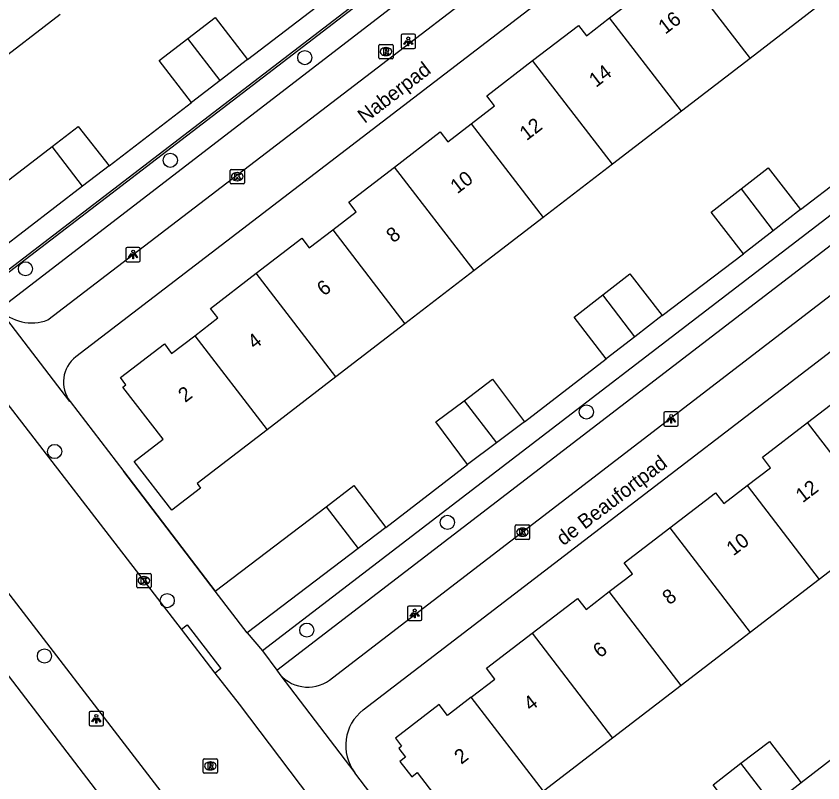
# Model space of a CAD drawing. Extents: x 159353 to 160616, y 385893 to 387321.
# Drawn here: x 160003.7 to 160059.4, y 386810.9 to 386863.8 of the extents above; entities that cross this region are included whole.
import ezdxf

# ---------------------------------------------------------------- set-up
doc = ezdxf.new("R2010")
doc.units = 0
for name, color, linetype in [('IMGEO_Boom', 7, 'Continuous'), ('IMGEO_Haag', 7, 'Continuous'), ('IMGEO_Kolk', 7, 'Continuous'), ('IMGEO_Lichtpunt', 7, 'Continuous'), ('IMGEO_Muur', 7, 'Continuous'), ('IMGEO_Openbare_ruimte_label', 7, 'Continuous'), ('IMGEO_Pand', 7, 'Continuous'), ('IMGEO_Pand_nummerreeks', 7, 'Continuous'), ('IMGEO_Rijbaan_lokaal_gesloten', 7, 'Continuous'), ('IMGEO_Rioolput', 7, 'Continuous'), ('IMGEO_Voetpad_open', 7, 'Continuous')]:
    doc.layers.add(name, color=color, linetype=linetype)

msp = doc.modelspace()

# ---------------------------------------------------------------- linework, layer by layer
at = {"layer": 'IMGEO_Boom'}
for centre in [(160023.592, 386860.972), (160014.302, 386853.883), (160004.297, 386846.393), (160043.043, 386836.505), (160006.311, 386833.778), (160033.443, 386828.885), (160014.09, 386823.479), (160023.73, 386821.444), (160005.611, 386819.657)]:
    msp.add_circle(centre, 0.489, dxfattribs=at)
at = {"layer": 'IMGEO_Haag'}
for points in [[(160002.469, 386843.604), (160052.254, 386881.905), (160051.32, 386883.071), (160001.488, 386844.9)], [(160021.655, 386818.668), (160070.856, 386856.435), (160069.928, 386857.762)]]:
    msp.add_lwpolyline(points, dxfattribs=at)
at = {"layer": 'IMGEO_Kolk'}
for p, q in [((160018.428, 386852.33), (160018.428, 386853.182)), ((160018.503, 386853.256), (160019.355, 386853.256)), ((160018.916, 386853.036), (160018.941, 386853.036)), ((160019.429, 386853.182), (160019.429, 386852.33)), ((160018.939, 386852.476), (160018.914, 386852.476)), ((160019.355, 386852.256), (160018.503, 386852.256)), ((160038.123, 386827.78), (160038.123, 386828.632)), ((160038.198, 386828.706), (160039.05, 386828.706)), ((160038.611, 386828.486), (160038.636, 386828.486)), ((160039.124, 386828.632), (160039.124, 386827.78)), ((160038.634, 386827.926), (160038.609, 386827.926)), ((160039.05, 386827.706), (160038.198, 386827.706)), ((160011.98, 386824.435), (160011.98, 386825.287)), ((160012.055, 386825.361), (160012.907, 386825.361)), ((160012.468, 386825.141), (160012.493, 386825.141)), ((160012.981, 386825.287), (160012.981, 386824.435)), ((160012.491, 386824.581), (160012.466, 386824.581)), ((160012.907, 386824.361), (160012.055, 386824.361))]:
    msp.add_line(p, q, dxfattribs=at)
for points in [[(160018.428, 386852.33), (160018.428, 386853.182)], [(160018.503, 386853.256), (160019.355, 386853.256)], [(160018.749, 386852.956), (160018.872, 386852.956), (160018.872, 386852.805), (160019.002, 386852.956), (160019.166, 386852.956), (160019.02, 386852.805), (160019.173, 386852.556), (160019.021, 386852.556), (160018.936, 386852.72), (160018.872, 386852.653), (160018.872, 386852.556), (160018.749, 386852.556), (160018.749, 386852.956)], [(160019.429, 386853.182), (160019.429, 386852.33)], [(160019.355, 386852.256), (160018.503, 386852.256)], [(160038.123, 386827.78), (160038.123, 386828.632)], [(160038.198, 386828.706), (160039.05, 386828.706)], [(160038.444, 386828.406), (160038.567, 386828.406), (160038.567, 386828.255), (160038.697, 386828.406), (160038.861, 386828.406), (160038.715, 386828.255), (160038.868, 386828.006), (160038.716, 386828.006), (160038.631, 386828.17), (160038.567, 386828.103), (160038.567, 386828.006), (160038.444, 386828.006), (160038.444, 386828.406)], [(160039.124, 386828.632), (160039.124, 386827.78)], [(160039.05, 386827.706), (160038.198, 386827.706)], [(160011.98, 386824.435), (160011.98, 386825.287)], [(160012.055, 386825.361), (160012.907, 386825.361)], [(160012.301, 386825.061), (160012.424, 386825.061), (160012.424, 386824.91), (160012.554, 386825.061), (160012.718, 386825.061), (160012.572, 386824.91), (160012.725, 386824.661), (160012.573, 386824.661), (160012.488, 386824.825), (160012.424, 386824.758), (160012.424, 386824.661), (160012.301, 386824.661), (160012.301, 386825.061)], [(160012.981, 386825.287), (160012.981, 386824.435)], [(160012.907, 386824.361), (160012.055, 386824.361)]]:
    msp.add_lwpolyline(points, dxfattribs=at)
for centre, start, end in [((160018.505, 386853.18), 91.552, 178.448), ((160018.505, 386853.18), 91.552, 178.448), ((160019.353, 386853.18), 1.552, 88.448), ((160019.353, 386853.18), 1.552, 88.448), ((160018.505, 386852.332), 181.552, 268.448), ((160018.505, 386852.332), 181.552, 268.448), ((160019.353, 386852.332), 271.552, 358.448), ((160019.353, 386852.332), 271.552, 358.448), ((160038.2, 386828.63), 91.552, 178.448), ((160038.2, 386828.63), 91.552, 178.448), ((160039.048, 386828.63), 1.552, 88.448), ((160039.048, 386828.63), 1.552, 88.448), ((160038.2, 386827.782), 181.552, 268.448), ((160038.2, 386827.782), 181.552, 268.448), ((160039.048, 386827.782), 271.552, 358.448), ((160039.048, 386827.782), 271.552, 358.448), ((160012.057, 386825.285), 91.552, 178.448), ((160012.057, 386825.285), 91.552, 178.448), ((160012.905, 386825.285), 1.552, 88.448), ((160012.905, 386825.285), 1.552, 88.448), ((160012.057, 386824.437), 181.552, 268.448), ((160012.057, 386824.437), 181.552, 268.448), ((160012.905, 386824.437), 271.552, 358.448), ((160012.905, 386824.437), 271.552, 358.448)]:
    msp.add_arc(centre, 0.0765, start, end, dxfattribs=at)
for centre, major_axis, ratio, start_param, end_param in [((160018.915, 386852.756), (-0.387, 0.002), 0.722429, 4.712389, 7.853982), ((160018.94, 386852.756), (-0.39, 0.002), 0.717154, 1.570796, 4.712389), ((160038.61, 386828.206), (-0.387, 0.002), 0.722429, 4.712389, 7.853982), ((160038.635, 386828.206), (-0.39, 0.002), 0.717154, 1.570796, 4.712389), ((160012.467, 386824.861), (-0.387, 0.002), 0.722429, 4.712389, 7.853982), ((160012.492, 386824.861), (-0.39, 0.002), 0.717154, 1.570796, 4.712389)]:
    msp.add_ellipse(centre, major_axis=major_axis, ratio=ratio, start_param=start_param, end_param=end_param, dxfattribs=at)
at = {"layer": 'IMGEO_Lichtpunt'}
for p, q in [((160030.241, 386862.499), (160030.241, 386861.692)), ((160030.241, 386862.499), (160030.241, 386861.692)), ((160031.143, 386862.594), (160030.335, 386862.594)), ((160031.143, 386862.594), (160030.335, 386862.594)), ((160031.237, 386861.692), (160031.237, 386862.499)), ((160031.237, 386861.692), (160031.237, 386862.499)), ((160030.335, 386861.598), (160031.143, 386861.598)), ((160030.335, 386861.598), (160031.143, 386861.598)), ((160012.138, 386847.873), (160011.33, 386847.873)), ((160012.138, 386847.873), (160011.33, 386847.873)), ((160011.236, 386847.778), (160011.236, 386846.971)), ((160011.236, 386847.778), (160011.236, 386846.971)), ((160012.232, 386846.971), (160012.232, 386847.778)), ((160012.232, 386846.971), (160012.232, 386847.778)), ((160011.33, 386846.877), (160012.138, 386846.877)), ((160011.33, 386846.877), (160012.138, 386846.877)), ((160048.396, 386836.43), (160048.396, 386835.623)), ((160048.396, 386836.43), (160048.396, 386835.623)), ((160049.298, 386836.525), (160048.49, 386836.525)), ((160049.298, 386836.525), (160048.49, 386836.525)), ((160049.392, 386835.623), (160049.392, 386836.43)), ((160049.392, 386835.623), (160049.392, 386836.43)), ((160048.49, 386835.529), (160049.298, 386835.529)), ((160048.49, 386835.529), (160049.298, 386835.529)), ((160030.684, 386823.006), (160030.684, 386822.199)), ((160030.684, 386823.006), (160030.684, 386822.199)), ((160031.586, 386823.101), (160030.778, 386823.101)), ((160031.586, 386823.101), (160030.778, 386823.101)), ((160031.68, 386822.199), (160031.68, 386823.006)), ((160031.68, 386822.199), (160031.68, 386823.006)), ((160030.778, 386822.105), (160031.586, 386822.105)), ((160030.778, 386822.105), (160031.586, 386822.105)), ((160008.694, 386815.727), (160008.694, 386814.92)), ((160008.694, 386815.727), (160008.694, 386814.92)), ((160009.596, 386815.822), (160008.788, 386815.822)), ((160009.596, 386815.822), (160008.788, 386815.822)), ((160009.69, 386814.92), (160009.69, 386815.727)), ((160009.69, 386814.92), (160009.69, 386815.727)), ((160008.788, 386814.826), (160009.596, 386814.826)), ((160008.788, 386814.826), (160009.596, 386814.826))]:
    msp.add_line(p, q, dxfattribs=at)
for points in [[(160030.615, 386862.163), (160030.654, 386862.135), (160030.466, 386861.873), (160030.428, 386861.9), (160030.615, 386862.163)], [(160030.717, 386862.115), (160030.764, 386862.115), (160030.764, 386861.793), (160030.717, 386861.793), (160030.717, 386862.115)], [(160030.827, 386862.135), (160030.865, 386862.162), (160031.052, 386861.9), (160031.013, 386861.872), (160030.827, 386862.135)], [(160011.61, 386847.442), (160011.649, 386847.414), (160011.461, 386847.152), (160011.423, 386847.179), (160011.61, 386847.442)], [(160011.712, 386847.394), (160011.759, 386847.394), (160011.759, 386847.072), (160011.712, 386847.072), (160011.712, 386847.394)], [(160011.822, 386847.414), (160011.86, 386847.441), (160012.047, 386847.179), (160012.008, 386847.151), (160011.822, 386847.414)], [(160048.77, 386836.094), (160048.809, 386836.066), (160048.621, 386835.804), (160048.583, 386835.831), (160048.77, 386836.094)], [(160048.872, 386836.046), (160048.919, 386836.046), (160048.919, 386835.724), (160048.872, 386835.724), (160048.872, 386836.046)], [(160048.982, 386836.066), (160049.02, 386836.093), (160049.207, 386835.831), (160049.168, 386835.803), (160048.982, 386836.066)], [(160031.058, 386822.67), (160031.097, 386822.642), (160030.909, 386822.38), (160030.871, 386822.407), (160031.058, 386822.67)], [(160031.16, 386822.622), (160031.207, 386822.622), (160031.207, 386822.3), (160031.16, 386822.3), (160031.16, 386822.622)], [(160031.27, 386822.642), (160031.308, 386822.669), (160031.495, 386822.407), (160031.456, 386822.379), (160031.27, 386822.642)], [(160009.068, 386815.391), (160009.107, 386815.363), (160008.919, 386815.101), (160008.881, 386815.128), (160009.068, 386815.391)], [(160009.17, 386815.343), (160009.217, 386815.343), (160009.217, 386815.021), (160009.17, 386815.021), (160009.17, 386815.343)], [(160009.28, 386815.363), (160009.318, 386815.39), (160009.505, 386815.128), (160009.466, 386815.1), (160009.28, 386815.363)]]:
    msp.add_lwpolyline(points, dxfattribs=at)
for centre in [(160030.74, 386862.297), (160011.735, 386847.576), (160048.895, 386836.228), (160031.183, 386822.804), (160009.193, 386815.525)]:
    msp.add_circle(centre, 0.0994, dxfattribs=at)
for centre, start, end in [((160030.335, 386862.499), 90, 180), ((160030.335, 386862.499), 90, 180), ((160031.143, 386862.499), 0, 90), ((160031.143, 386862.499), 0, 90), ((160030.335, 386861.692), 180, 270), ((160030.335, 386861.692), 180, 270), ((160031.143, 386861.692), 270, 0), ((160031.143, 386861.692), 270, 360), ((160011.33, 386847.778), 90, 180), ((160011.33, 386847.778), 90, 180), ((160012.138, 386847.778), 0, 90), ((160012.138, 386847.778), 0, 90), ((160011.33, 386846.971), 180, 270), ((160011.33, 386846.971), 180, 270), ((160012.138, 386846.971), 270, 0), ((160012.138, 386846.971), 270, 360), ((160048.49, 386836.43), 90, 180), ((160048.49, 386836.43), 90, 180), ((160049.298, 386836.43), 0, 90), ((160049.298, 386836.43), 0, 90), ((160048.49, 386835.623), 180, 270), ((160048.49, 386835.623), 180, 270), ((160049.298, 386835.623), 270, 0), ((160049.298, 386835.623), 270, 360), ((160030.778, 386823.006), 90, 180), ((160030.778, 386823.006), 90, 180), ((160031.586, 386823.006), 0, 90), ((160031.586, 386823.006), 0, 90), ((160030.778, 386822.199), 180, 270), ((160030.778, 386822.199), 180, 270), ((160031.586, 386822.199), 270, 0), ((160031.586, 386822.199), 270, 360), ((160008.788, 386815.727), 90, 180), ((160008.788, 386815.727), 90, 180), ((160009.596, 386815.727), 0, 90), ((160009.596, 386815.727), 0, 90), ((160008.788, 386814.92), 180, 270), ((160008.788, 386814.92), 180, 270), ((160009.596, 386814.92), 270, 0), ((160009.596, 386814.92), 270, 360)]:
    msp.add_arc(centre, 0.0946, start, end, dxfattribs=at)
at = {"layer": 'IMGEO_Muur'}
for points in [[(160019.635, 386860.84), (160025.285, 386865.176)], [(160010.07, 386853.499), (160015.771, 386857.872)], [(160057.832, 386850.479), (160063.486, 386854.812)], [(160048.278, 386843.158), (160053.896, 386847.414)], [(160038.767, 386835.821), (160044.414, 386840.175)], [(160029.186, 386828.53), (160034.834, 386832.882)], [(160017.413, 386824.14), (160011.087, 386832.395)]]:
    msp.add_lwpolyline(points, dxfattribs=at)
at = {"layer": 'IMGEO_Pand'}
for points in [[(160044.646, 386863.717), (160046.25, 386864.95), (160045.703, 386865.662), (160048.848, 386868.079)], [(160048.848, 386868.079), (160054.351, 386860.921)], [(160059.1, 386864.571), (160054.351, 386860.921)], [(160006.705, 386863.958), (160001.945, 386860.306)], [(160015.51, 386862.303), (160017.397, 386863.753), (160019.635, 386860.84)], [(160039.331, 386860.772), (160042.491, 386863.201), (160043.042, 386862.484), (160044.646, 386863.717)], [(160049.602, 386857.27), (160044.646, 386863.717)], [(160015.771, 386857.872), (160013.533, 386860.785), (160015.51, 386862.303)], [(160017.747, 386859.39), (160015.51, 386862.303)], [(160019.635, 386860.84), (160017.747, 386859.39)], [(160035.085, 386856.409), (160036.703, 386857.653), (160036.172, 386858.344), (160039.331, 386860.772)], [(160044.838, 386853.608), (160039.331, 386860.772)], [(160054.351, 386860.921), (160049.602, 386857.27)], [(160017.747, 386859.39), (160015.771, 386857.872)], [(160049.602, 386857.27), (160044.838, 386853.608)], [(160029.785, 386853.415), (160032.942, 386855.842), (160033.464, 386855.163), (160035.085, 386856.409)], [(160035.085, 386856.409), (160040.061, 386849.937)], [(160006.141, 386854.84), (160007.934, 386856.216), (160010.07, 386853.499)], [(159998.434, 386848.926), (160006.141, 386854.84)], [(160008.245, 386852.099), (160006.141, 386854.84)], [(160010.07, 386853.499), (160008.245, 386852.099)], [(160044.838, 386853.608), (160040.061, 386849.937)], [(160025.52, 386849.085), (160027.139, 386850.329), (160026.631, 386850.99), (160029.785, 386853.415)], [(160035.282, 386846.263), (160029.785, 386853.415)], [(160053.727, 386851.904), (160055.592, 386853.356), (160057.832, 386850.479)], [(160008.245, 386852.099), (160000.571, 386846.209)], [(160053.896, 386847.414), (160051.656, 386850.291), (160053.727, 386851.904)], [(160053.727, 386851.904), (160055.949, 386849.013)], [(160057.832, 386850.479), (160055.949, 386849.013)], [(160040.061, 386849.937), (160035.282, 386846.263)], [(160020.235, 386846.085), (160023.388, 386848.508), (160023.901, 386847.84), (160025.52, 386849.085)], [(160025.52, 386849.085), (160030.509, 386842.594)], [(160055.949, 386849.013), (160053.896, 386847.414)], [(160035.282, 386846.263), (160030.509, 386842.594)], [(160015.991, 386841.768), (160017.587, 386842.995), (160017.078, 386843.658), (160020.235, 386846.085)], [(160025.738, 386838.927), (160020.235, 386846.085)], [(160044.173, 386844.589), (160046.053, 386846.04), (160048.278, 386843.158)], [(160044.414, 386840.175), (160042.189, 386843.057), (160044.173, 386844.589)], [(160046.392, 386841.702), (160044.173, 386844.589)], [(160048.278, 386843.158), (160046.392, 386841.702)], [(160030.509, 386842.594), (160025.738, 386838.927)], [(160020.985, 386835.273), (160016.154, 386831.56), (160016.393, 386831.251), (160014.404, 386829.722), (160011.814, 386833.091), (160013.803, 386834.62), (160011.029, 386838.227), (160011.24, 386838.39), (160010.868, 386838.875), (160013.893, 386841.2), (160014.397, 386840.543), (160015.991, 386841.768)], [(160015.991, 386841.768), (160020.985, 386835.273)], [(160046.392, 386841.702), (160044.414, 386840.175)], [(160025.738, 386838.927), (160020.985, 386835.273)], [(160034.59, 386837.285), (160036.568, 386838.763), (160038.767, 386835.821)], [(160058.323, 386835.786), (160061.447, 386838.183), (160062.013, 386837.445), (160063.653, 386838.704)], [(160034.834, 386832.882), (160032.635, 386835.824), (160034.59, 386837.285)], [(160034.59, 386837.285), (160036.828, 386834.372)], [(160038.767, 386835.821), (160036.828, 386834.372)], [(160054.15, 386831.42), (160055.762, 386832.657), (160055.2, 386833.39), (160058.323, 386835.786)], [(160063.862, 386828.568), (160058.323, 386835.786)], [(160036.828, 386834.372), (160034.834, 386832.882)], [(160025.07, 386829.96), (160026.989, 386831.419), (160029.186, 386828.53)], [(160048.806, 386828.512), (160051.963, 386830.934), (160052.538, 386830.184), (160054.15, 386831.42)], [(160054.15, 386831.42), (160059.126, 386824.934)], [(160017.413, 386824.14), (160025.07, 386829.96)], [(160025.07, 386829.96), (160027.282, 386827.083)], [(160029.186, 386828.53), (160027.282, 386827.083)], [(160044.621, 386824.104), (160046.224, 386825.334), (160045.646, 386826.088), (160048.806, 386828.512)], [(160048.806, 386828.512), (160054.357, 386821.276)], [(160063.862, 386828.568), (160059.126, 386824.934)], [(160027.282, 386827.083), (160019.609, 386821.25)], [(160059.126, 386824.934), (160054.357, 386821.276)], [(160019.609, 386821.25), (160017.413, 386824.14)], [(160039.29, 386821.226), (160042.431, 386823.636), (160043.016, 386822.873), (160044.621, 386824.104)], [(160049.594, 386817.622), (160044.621, 386824.104)], [(160035.095, 386816.81), (160036.728, 386818.063), (160036.15, 386818.817), (160039.29, 386821.226)], [(160039.29, 386821.226), (160044.849, 386813.981)], [(160054.357, 386821.276), (160049.594, 386817.622)], [(160049.594, 386817.622), (160044.849, 386813.981)], [(160035.095, 386816.81), (160033.459, 386815.555), (160032.882, 386816.306), (160029.847, 386813.978), (160030.271, 386813.426), (160030.077, 386813.276), (160030.545, 386812.666), (160030.166, 386812.374), (160030.976, 386811.318), (160031.356, 386811.61), (160033.765, 386808.47)], [(160040.075, 386810.319), (160035.095, 386816.81)], [(160044.849, 386813.981), (160040.075, 386810.319)], [(160053.716, 386812.249), (160055.685, 386813.763), (160057.885, 386810.902)], [(160053.988, 386807.906), (160051.788, 386810.766), (160053.716, 386812.249)], [(160055.913, 386809.386), (160053.716, 386812.249)], [(160057.885, 386810.902), (160055.913, 386809.386)]]:
    msp.add_lwpolyline(points, dxfattribs=at)
at = {"layer": 'IMGEO_Rijbaan_lokaal_gesloten'}
for points in [[(160015.069, 386821.511), (160000.514, 386840.344), (160000, 386841.016), (159986.405, 386858.797), (159986.083, 386859.215), (159985.054, 386860.551)], [(160055.266, 386755.917), (160054.731, 386756.52), (160044.075, 386770.608), (160015.273, 386808.202), (160000, 386828.041), (159998.609, 386829.848), (159998.435, 386830.074)], [(160017.41, 386818.482), (160015.069, 386821.511)], [(160038.663, 386790.456), (160019.077, 386816.325), (160017.41, 386818.482)]]:
    msp.add_lwpolyline(points, dxfattribs=at)
at = {"layer": 'IMGEO_Rioolput'}
for p, q in [((160028.697, 386860.962), (160028.697, 386861.814)), ((160028.772, 386861.888), (160029.624, 386861.888)), ((160029.698, 386861.814), (160029.698, 386860.962)), ((160029.185, 386861.668), (160029.21, 386861.668)), ((160029.624, 386860.888), (160028.772, 386860.888)), ((160029.208, 386861.108), (160029.183, 386861.108)), ((160016.567, 386811.641), (160016.567, 386812.493)), ((160016.642, 386812.567), (160017.494, 386812.567)), ((160017.055, 386812.347), (160017.08, 386812.347)), ((160017.568, 386812.493), (160017.568, 386811.641)), ((160017.078, 386811.787), (160017.053, 386811.787)), ((160017.494, 386811.567), (160016.642, 386811.567))]:
    msp.add_line(p, q, dxfattribs=at)
for points in [[(160028.697, 386860.962), (160028.697, 386861.814)], [(160028.772, 386861.888), (160029.624, 386861.888)], [(160029.698, 386861.814), (160029.698, 386860.962)], [(160029.286, 386861.586), (160029.034, 386861.588), (160029.034, 386861.188)], [(160029.034, 386861.188), (160029.158, 386861.188), (160029.158, 386861.35), (160029.169, 386861.35)], [(160029.212, 386861.507), (160029.158, 386861.507), (160029.158, 386861.426)], [(160029.158, 386861.426), (160029.21, 386861.426)], [(160029.216, 386861.321), (160029.287, 386861.188), (160029.427, 386861.188), (160029.362, 386861.314)], [(160029.624, 386860.888), (160028.772, 386860.888)], [(160016.567, 386811.641), (160016.567, 386812.493)], [(160016.642, 386812.567), (160017.494, 386812.567)], [(160017.156, 386812.265), (160016.904, 386812.267), (160016.904, 386811.867)], [(160017.568, 386812.493), (160017.568, 386811.641)], [(160016.904, 386811.867), (160017.028, 386811.867), (160017.028, 386812.029), (160017.039, 386812.029)], [(160017.082, 386812.186), (160017.028, 386812.186), (160017.028, 386812.105)], [(160017.028, 386812.105), (160017.08, 386812.105)], [(160017.086, 386812), (160017.157, 386811.867), (160017.297, 386811.867), (160017.232, 386811.993)], [(160017.494, 386811.567), (160016.642, 386811.567)]]:
    msp.add_lwpolyline(points, dxfattribs=at)
for centre, radius, start, end in [((160028.774, 386861.812), 0.0765, 91.552, 178.448), ((160028.774, 386861.812), 0.0765, 91.552, 178.448), ((160029.622, 386861.812), 0.0765, 1.552, 88.448), ((160029.622, 386861.812), 0.0765, 1.552, 88.448), ((160029.168, 386861.297), 0.0533, 26.0293, 88.6989), ((160029.194, 386861.615), 0.19, 274.7715, 282.9687), ((160029.218, 386861.411), 0.0964, 77.0061, 93.1865), ((160029.232, 386861.468), 0.0378, 276.6634, 79.6772), ((160029.285, 386861.476), 0.109, 350.3612, 89.416), ((160029.283, 386861.476), 0.112, 277.5842, 350.9817), ((160029.267, 386861.261), 0.108, 29.5134, 73.7905), ((160028.774, 386860.964), 0.0765, 181.552, 268.448), ((160028.774, 386860.964), 0.0765, 181.552, 268.448), ((160029.622, 386860.964), 0.0765, 271.552, 358.448), ((160029.622, 386860.964), 0.0765, 271.552, 358.448), ((160016.644, 386812.491), 0.0765, 91.552, 178.448), ((160016.644, 386812.491), 0.0765, 91.552, 178.448), ((160017.155, 386812.155), 0.109, 350.3612, 89.416), ((160017.492, 386812.491), 0.0765, 1.552, 88.448), ((160017.492, 386812.491), 0.0765, 1.552, 88.448), ((160017.038, 386811.976), 0.0533, 26.0293, 88.6989), ((160017.064, 386812.294), 0.19, 274.7715, 282.9687), ((160017.088, 386812.09), 0.0964, 77.0061, 93.1865), ((160017.102, 386812.147), 0.0378, 276.6634, 79.6772), ((160017.153, 386812.155), 0.112, 277.5842, 350.9817), ((160017.137, 386811.94), 0.108, 29.5134, 73.7905), ((160016.644, 386811.643), 0.0765, 181.552, 268.448), ((160016.644, 386811.643), 0.0765, 181.552, 268.448), ((160017.492, 386811.643), 0.0765, 271.552, 358.448), ((160017.492, 386811.643), 0.0765, 271.552, 358.448)]:
    msp.add_arc(centre, radius, start, end, dxfattribs=at)
for centre, major_axis, ratio, start_param, end_param in [((160029.184, 386861.388), (-0.387, 0.002), 0.722429, 4.712389, 7.853982), ((160029.209, 386861.388), (-0.39, 0.002), 0.717154, 1.570796, 4.712389), ((160017.054, 386812.067), (-0.387, 0.002), 0.722429, 4.712389, 7.853982), ((160017.079, 386812.067), (-0.39, 0.002), 0.717154, 1.570796, 4.712389)]:
    msp.add_ellipse(centre, major_axis=major_axis, ratio=ratio, start_param=start_param, end_param=end_param, dxfattribs=at)
at = {"layer": 'IMGEO_Voetpad_open'}
for points in [[(160053.221, 386884.732), (160001.402, 386845.013)], [(160005.836, 386842.857), (160011.729, 386847.375), (160053.388, 386879.245), (160053.617, 386879.441), (160053.839, 386879.641)], [(160055.887, 386877.174), (160007.788, 386840.317)], [(160019.635, 386860.84), (160025.285, 386865.176)], [(160010.07, 386853.499), (160015.771, 386857.872)], [(160069.928, 386857.762), (160020.661, 386820.003)], [(160025.511, 386818.142), (160073.188, 386854.756)], [(160057.832, 386850.479), (160063.486, 386854.812)], [(160027.634, 386815.943), (160075.249, 386852.449)], [(160048.278, 386843.158), (160053.896, 386847.414)], [(160007.383, 386837.226), (160007.372, 386837.222), (160002.469, 386843.604)], [(160038.767, 386835.821), (160044.414, 386840.175)], [(160007.383, 386837.226), (160011.087, 386832.395), (160017.413, 386824.14)], [(160029.186, 386828.53), (160034.834, 386832.882)], [(159995.952, 386827.614), (160000, 386822.33), (160053.449, 386752.565)], [(160015.069, 386821.511), (160015.462, 386821.819), (160017.803, 386818.79), (160017.41, 386818.482)], [(160019.609, 386821.25), (160020.661, 386820.003)], [(160020.661, 386820.003), (160021.655, 386818.668)], [(160021.655, 386818.668), (160021.864, 386818.387)], [(160021.864, 386818.387), (160027.041, 386811.601), (160027.053, 386811.6)], [(160063.52, 386815.24), (160057.885, 386810.902)], [(160031.03, 386806.371), (160027.053, 386811.6)]]:
    msp.add_lwpolyline(points, dxfattribs=at)
for centre, radius, start, end in [((160004.733, 386845.848), 3.188, 224.7433, 290.2387), ((160009.133, 386838.569), 2.206, 127.5799, 217.4907), ((160023.812, 386820.111), 2.601, 221.5222, 310.7913), ((160029.518, 386813.481), 3.101, 127.422, 217.3386)]:
    msp.add_arc(centre, radius, start, end, dxfattribs=at)

# ---------------------------------------------------------------- texts
at = {"layer": 'IMGEO_Openbare_ruimte_label'}
for s, p in [('Naberpad', (160027.727, 386856.393)), ('de Beaufortpad', (160041.451, 386827.235))]:
    msp.add_text(s, height=1, rotation=37.4428, dxfattribs=at).set_placement(p)
at = {"layer": 'IMGEO_Pand_nummerreeks'}
for s, rotation, p in [('16', 37.478, (160048.492, 386862.545)), ('14', 37.478, (160043.703, 386858.873)), ('12', 37.478, (160038.911, 386855.199)), ('10', 37.478, (160034.127, 386851.531)), ('8', 37.478, (160029.704, 386848.139)), ('6', 37.478, (160024.912, 386844.465)), ('4', 37.478, (160020.122, 386840.793)), ('2', 37.478, (160015.331, 386837.119)), ('12', 37.4435, (160057.98, 386830.196)), ('10', 37.4435, (160053.196, 386826.532)), ('8', 37.4435, (160048.772, 386823.145)), ('6', 37.4435, (160043.98, 386819.475)), ('4', 37.4435, (160039.19, 386815.808)), ('2', 37.4428, (160034.398, 386812.138))]:
    msp.add_text(s, height=1, rotation=rotation, dxfattribs=at).set_placement(p)

doc.saveas('drawing.dxf')
